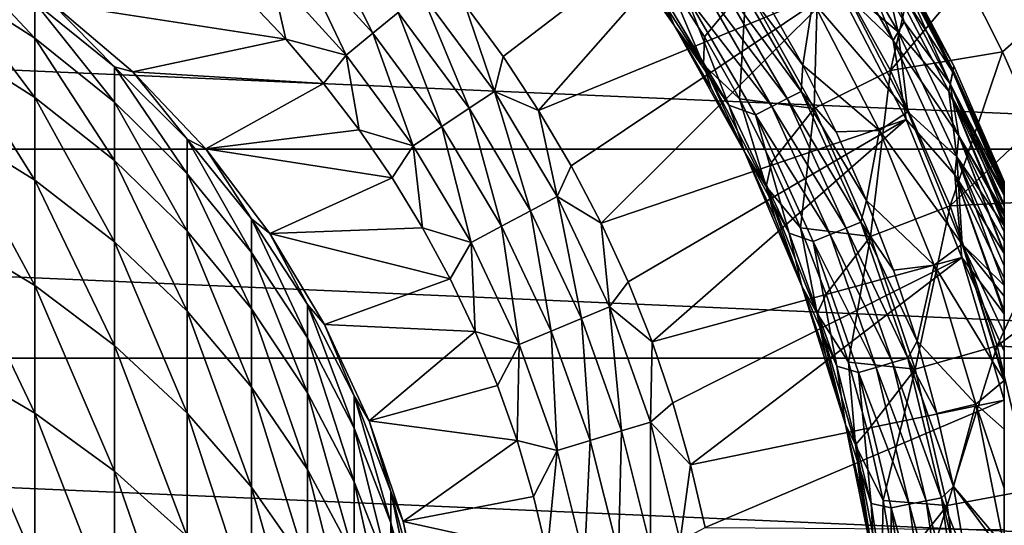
# Model space of a CAD drawing. Header units: metres. Extents: x -82 to 82, y -464 to 32.
# Tile 241 of 409: x 7.44 to 20.5, y 3.43 to 10.13. Entities that reach past the tile are written whole.
import ezdxf

# ---------------------------------------------------------------- set-up
doc = ezdxf.new("R2010")
doc.units = ezdxf.units.M
doc.layers.add('solid_K244121000C07', color=7, linetype='CONTINUOUS')

msp = doc.modelspace()

# ---------------------------------------------------------------- linework, layer by layer
at = {"layer": 'solid_K244121000C07'}
for points in [[(13.347262, 10.331526, 119.121323), (13.853415, 9.642237, 119.121323), (17.225948, 12.221984, 114.878677)], [(13.853415, 9.642237, 119.121323), (14.324005, 8.928197, 119.121323), (17.225948, 12.221984, 114.878677)], [(14.324005, 8.928197, 119.121323), (18.291599, 10.560659, 114.878677), (17.225948, 12.221984, 114.878677)], [(15.024716, 11.630039, 92), (16.124224, 10.050341, 92), (15.024739, 11.630013, 84)], [(15.885284, 10.605078, 92), (16.124224, 10.050341, 92), (15.024716, 11.630039, 92)], [(16.124224, 10.050341, 92), (15.594505, 10.854096, 84), (15.024739, 11.630013, 84)], [(18.039478, 11.169573, 61.983105), (18.993124, 9.457452, 61.983105), (19.476648, 11.582043, 54.188477)], [(18.336376, 11.55329, 114.120171), (18.046455, 11.550253, 114.521858), (19.026028, 9.853586, 114.521858)], [(19.026028, 9.853586, 114.521858), (18.046455, 11.550253, 114.521858), (18.291599, 10.560659, 114.878677)], [(19.093073, 9.968673, 94.671173), (18.179293, 11.551327, 94.671173), (18.874344, 10.896863, 95.48468)], [(18.348961, 10.591655, 93.894745), (18.179293, 11.551327, 94.671173), (19.093073, 9.968673, 94.671173)], [(19.17362, 10.103142, 114.120171), (18.336376, 11.55329, 114.120171), (19.026028, 9.853586, 114.521858)], [(18.925276, 10.926509, 113.68486), (18.336376, 11.55329, 114.120171), (19.17362, 10.103142, 114.120171)], [(18.993124, 9.457452, 61.983105), (19.999447, 10.653904, 54.188477), (19.476648, 11.582043, 54.188477)], [(11.089919, 11.089919, 119.853462), (12.12352, 9.949516, 119.853462), (11.397791, 11.397791, 119.673233)], [(12.12352, 9.949516, 119.853462), (12.460087, 10.225729, 119.673233), (11.397791, 11.397791, 119.673233)], [(-31.392572, 8.411682, -289), (-30.539982, 11.115729, -289), (31.392572, 8.411682, -289)], [(-30.539982, 11.115729, -289), (30.539982, 11.115729, -289), (31.392572, 8.411682, -289)], [(17.075626, 10.57278, 69.836754), (17.978317, 8.952138, 69.836754), (18.039478, 11.169573, 61.983105)], [(17.978317, 8.952138, 69.836754), (18.993124, 9.457452, 61.983105), (18.039478, 11.169573, 61.983105)], [(7.641208, 9.885539, 152.351013), (7.641208, 10.359233, 148.185349), (6.5, 11.098233, 148.241211)], [(6.5, 10.618217, 152.462494), (7.641208, 9.885539, 152.351013), (6.5, 11.098233, 148.241211)], [(10.765889, 10.765889, 119.963287), (11.76929, 9.658807, 119.963287), (11.089919, 11.089919, 119.853462)], [(11.76929, 9.658807, 119.963287), (12.12352, 9.949516, 119.853462), (11.089919, 11.089919, 119.853462)], [(15.530717, 11.059373, 80.853928), (15.594505, 10.854096, 84), (16.124241, 10.050316, 84)], [(15.530717, 11.059373, 80.853928), (16.124241, 10.050316, 84), (16.511652, 9.533007, 80.853928)], [(15.530717, 11.059373, 80.853928), (16.511652, 9.533007, 80.853928), (16.017382, 10.702472, 77.713394)], [(18.874344, 10.896863, 95.48468), (19.007998, 10.974365, 96.323189), (19.816971, 9.435479, 96.323189)], [(19.020573, 10.981533, 113.226662), (18.925276, 10.926509, 113.68486), (19.78463, 9.280252, 113.68486)], [(19.007998, 10.974365, 96.323189), (19.052559, 11, 97.169998), (19.833677, 9.51973, 97.169998)], [(19.816971, 9.435479, 96.323189), (19.007998, 10.974365, 96.323189), (19.833677, 9.51973, 97.169998)], [(19.821039, 9.460581, 113.226662), (19.052559, 11, 112.757362), (19.020573, 10.981533, 113.226662)], [(19.821039, 9.460581, 113.226662), (19.020573, 10.981533, 113.226662), (19.78463, 9.280252, 113.68486)], [(19.052559, 11, 97.169998), (19.052559, 11, 112.757362), (19.833677, 9.51973, 112.757362)], [(19.821039, 9.460581, 113.226662), (19.833677, 9.51973, 112.757362), (19.052559, 11, 112.757362)], [(19.833677, 9.51973, 97.169998), (19.052559, 11, 97.169998), (19.833677, 9.51973, 112.757362)], [(16.124224, 10.050341, 92), (16.124241, 10.050316, 84), (15.594505, 10.854096, 84)], [(19.765762, 9.181349, 95.48468), (18.874344, 10.896863, 95.48468), (19.816971, 9.435479, 96.323189)], [(19.093073, 9.968673, 94.671173), (18.874344, 10.896863, 95.48468), (19.765762, 9.181349, 95.48468)], [(19.78463, 9.280252, 113.68486), (18.925276, 10.926509, 113.68486), (19.17362, 10.103142, 114.120171)], [(10.765889, 10.765889, 119.963287), (10.438354, 10.4317, 120), (10.970198, 9.870886, 120)], [(10.765889, 10.765889, 119.963287), (10.970198, 9.870886, 120), (11.76929, 9.658807, 119.963287)], [(16.483036, 10.593004, 92.084709), (16.675957, 10.716987, 92.187546), (17.619162, 9.083309, 92.187546)], [(16.675957, 10.716987, 92.187546), (16.851725, 10.829946, 92.327232), (17.804871, 9.179049, 92.327232)], [(17.619162, 9.083309, 92.187546), (16.675957, 10.716987, 92.187546), (17.804871, 9.179049, 92.327232)], [(16.851725, 10.829946, 92.327232), (17.337864, 10.391915, 92.499084), (17.826887, 9.528669, 92.499084)], [(17.804871, 9.179049, 92.327232), (16.851725, 10.829946, 92.327232), (17.826887, 9.528669, 92.499084)], [(7.641208, 9.098841, 156.469055), (7.641208, 9.885539, 152.351013), (6.5, 10.618217, 152.462494)], [(6.5, 9.821015, 156.635498), (7.641208, 9.098841, 156.469055), (6.5, 10.618217, 152.462494)], [(16.848761, 8.99607, 92), (16.124224, 10.050341, 92), (15.885284, 10.605078, 92)], [(16.278379, 10.461479, 92.021599), (16.848761, 8.99607, 92), (15.885284, 10.605078, 92)], [(16.017382, 10.702472, 77.713394), (16.523233, 9.903645, 77.713394), (17.075626, 10.57278, 69.836754)], [(16.511652, 9.533007, 80.853928), (16.523233, 9.903645, 77.713394), (16.017382, 10.702472, 77.713394)], [(17.415329, 8.978226, 92.084709), (16.278379, 10.461479, 92.021599), (16.483036, 10.593004, 92.084709)], [(17.415329, 8.978226, 92.084709), (16.483036, 10.593004, 92.084709), (17.619162, 9.083309, 92.187546)], [(19.22205, 8.909564, 93.894745), (17.962582, 10.372711, 93.166901), (18.348961, 10.591655, 93.894745)], [(19.22205, 8.909564, 93.894745), (18.348961, 10.591655, 93.894745), (19.093073, 9.968673, 94.671173)], [(18.993124, 9.457452, 61.983105), (20.478048, 9.702221, 54.188477), (19.999447, 10.653904, 54.188477)], [(21.594856, 10.692104, 46.427788), (19.999447, 10.653904, 54.188477), (20.478048, 9.702221, 54.188477)], [(21.594856, 10.692104, 46.427788), (20.478048, 9.702221, 54.188477), (20.911394, 8.729098, 54.188477)], [(12.460087, 10.225729, 119.673233), (13.402385, 8.955187, 119.673233), (12.770685, 10.480631, 119.427048)], [(12.770685, 10.480631, 119.427048), (13.736472, 9.178417, 119.427048), (13.347262, 10.331526, 119.121323)], [(13.402385, 8.955187, 119.673233), (13.736472, 9.178417, 119.427048), (12.770685, 10.480631, 119.427048)], [(14.324005, 8.928197, 119.121323), (14.757826, 8.191239, 119.121323), (18.291599, 10.560659, 114.878677)], [(14.757826, 8.191239, 119.121323), (15.153763, 7.433256, 119.121323), (18.291599, 10.560659, 114.878677)], [(15.153763, 7.433256, 119.121323), (19.197523, 8.807116, 114.878677), (18.291599, 10.560659, 114.878677)], [(16.278379, 10.461479, 92.021599), (17.199097, 8.866751, 92.021599), (16.848761, 8.99607, 92)], [(17.415329, 8.978226, 92.084709), (17.199097, 8.866751, 92.021599), (16.278379, 10.461479, 92.021599)], [(16.523233, 9.903645, 77.713394), (16.989279, 9.080958, 77.713394), (17.075626, 10.57278, 69.836754)], [(16.989279, 9.080958, 77.713394), (17.978317, 8.952138, 69.836754), (17.075626, 10.57278, 69.836754)], [(19.026028, 9.853586, 114.521858), (18.291599, 10.560659, 114.878677), (19.197523, 8.807116, 114.878677)], [(7.641208, 10.359233, 148.185349), (8.698698, 9.505332, 148.120789), (7.867265, 10.34921, 144)], [(8.698698, 9.038945, 152.222198), (8.698698, 9.505332, 148.120789), (7.641208, 10.359233, 148.185349)], [(7.641208, 9.885539, 152.351013), (8.698698, 9.038945, 152.222198), (7.641208, 10.359233, 148.185349)], [(7.867259, 10.349213, 120), (10.970198, 9.870886, 120), (10.438354, 10.4317, 120)], [(7.867259, 10.349213, 120), (8.940106, 9.437927, 120), (10.970198, 9.870886, 120)], [(8.940093, 9.437942, 144), (8.940106, 9.437927, 120), (7.867259, 10.349213, 120)], [(7.867265, 10.34921, 144), (8.940093, 9.437942, 144), (7.867259, 10.349213, 120)], [(8.698698, 9.505332, 148.120789), (8.940093, 9.437942, 144), (7.867265, 10.34921, 144)], [(13.736472, 9.178417, 119.427048), (13.853415, 9.642237, 119.121323), (13.347262, 10.331526, 119.121323)], [(17.962582, 10.372711, 93.166901), (17.826887, 9.528669, 92.499084), (17.337864, 10.391915, 92.499084)], [(17.962582, 10.372711, 93.166901), (18.846941, 8.66258, 93.166901), (17.826887, 9.528669, 92.499084)], [(19.22205, 8.909564, 93.894745), (18.846941, 8.66258, 93.166901), (17.962582, 10.372711, 93.166901)], [(12.12352, 9.949516, 119.853462), (13.040365, 8.713293, 119.853462), (12.460087, 10.225729, 119.673233)], [(13.040365, 8.713293, 119.853462), (13.402385, 8.955187, 119.673233), (12.460087, 10.225729, 119.673233)], [(19.896408, 8.592683, 114.120171), (19.17362, 10.103142, 114.120171), (19.026028, 9.853586, 114.521858)], [(19.78463, 9.280252, 113.68486), (19.17362, 10.103142, 114.120171), (19.896408, 8.592683, 114.120171)], [(11.76929, 9.658807, 119.963287), (12.659347, 8.458705, 119.963287), (12.12352, 9.949516, 119.853462)], [(12.659347, 8.458705, 119.963287), (13.040365, 8.713293, 119.853462), (12.12352, 9.949516, 119.853462)], [(16.124224, 10.050341, 92), (17.058273, 8.367512, 92), (16.124241, 10.050316, 84)], [(16.848761, 8.99607, 92), (17.058273, 8.367512, 92), (16.124224, 10.050341, 92)], [(17.058273, 8.367512, 92), (16.612585, 9.220737, 84), (16.124241, 10.050316, 84)], [(16.511652, 9.533007, 80.853928), (16.124241, 10.050316, 84), (16.612585, 9.220737, 84)], [(19.8694, 8.314254, 94.671173), (19.093073, 9.968673, 94.671173), (19.765762, 9.181349, 95.48468)], [(19.22205, 8.909564, 93.894745), (19.093073, 9.968673, 94.671173), (19.8694, 8.314254, 94.671173)], [(7.641208, 8.003623, 160.515991), (7.641208, 9.098841, 156.469055), (6.5, 9.821015, 156.635498)], [(6.5, 8.711178, 160.736465), (7.641208, 8.003623, 160.515991), (6.5, 9.821015, 156.635498)], [(8.698698, 8.26438, 156.276718), (8.698698, 9.038945, 152.222198), (7.641208, 9.885539, 152.351013)], [(7.641208, 9.098841, 156.469055), (8.698698, 8.26438, 156.276718), (7.641208, 9.885539, 152.351013)], [(8.940106, 9.437927, 120), (11.471935, 9.283012, 120), (10.970198, 9.870886, 120)], [(11.76929, 9.658807, 119.963287), (10.970198, 9.870886, 120), (11.471935, 9.283012, 120)], [(16.511652, 9.533007, 80.853928), (16.989279, 9.080958, 77.713394), (16.523233, 9.903645, 77.713394)], [(19.846529, 8.074536, 114.521858), (19.026028, 9.853586, 114.521858), (19.197523, 8.807116, 114.878677)], [(19.896408, 8.592683, 114.120171), (19.026028, 9.853586, 114.521858), (19.846529, 8.074536, 114.521858)], [(18.993124, 9.457452, 61.983105), (19.784727, 7.664644, 61.983105), (20.478048, 9.702221, 54.188477)], [(19.784727, 7.664644, 61.983105), (20.911394, 8.729098, 54.188477), (20.478048, 9.702221, 54.188477)], [(11.76929, 9.658807, 119.963287), (11.471935, 9.283012, 120), (11.942227, 8.669649, 120)], [(11.76929, 9.658807, 119.963287), (11.942227, 8.669649, 120), (12.659347, 8.458705, 119.963287)], [(13.736472, 9.178417, 119.427048), (14.324005, 8.928197, 119.121323), (13.853415, 9.642237, 119.121323)], [(8.698698, 9.505332, 148.120789), (9.660883, 8.545885, 148.048248), (8.940093, 9.437942, 144)], [(9.660883, 8.087708, 152.077469), (9.660883, 8.545885, 148.048248), (8.698698, 9.505332, 148.120789)], [(8.698698, 9.038945, 152.222198), (9.660883, 8.087708, 152.077469), (8.698698, 9.505332, 148.120789)], [(8.940093, 9.437942, 144), (9.908107, 8.416021, 144), (8.940106, 9.437927, 120)], [(9.660883, 8.545885, 148.048248), (9.908107, 8.416021, 144), (8.940093, 9.437942, 144)], [(8.940106, 9.437927, 120), (9.908115, 8.416011, 120), (11.471935, 9.283012, 120)], [(9.908107, 8.416021, 144), (9.908115, 8.416011, 120), (8.940106, 9.437927, 120)], [(16.511652, 9.533007, 80.853928), (16.612585, 9.220737, 84), (17.058287, 8.367489, 84)], [(16.511652, 9.533007, 80.853928), (17.058287, 8.367489, 84), (17.343056, 7.920309, 80.853928)], [(16.511652, 9.533007, 80.853928), (17.343056, 7.920309, 80.853928), (16.989279, 9.080958, 77.713394)], [(17.804871, 9.179049, 92.327232), (17.826887, 9.528669, 92.499084), (18.272963, 8.642467, 92.499084)], [(18.846941, 8.66258, 93.166901), (18.272963, 8.642467, 92.499084), (17.826887, 9.528669, 92.499084)], [(17.978317, 8.952138, 69.836754), (18.727625, 7.25512, 69.836754), (18.993124, 9.457452, 61.983105)], [(18.727625, 7.25512, 69.836754), (19.784727, 7.664644, 61.983105), (18.993124, 9.457452, 61.983105)], [(19.765762, 9.181349, 95.48468), (19.816971, 9.435479, 96.323189), (20.5, 7.841826, 96.323853)], [(20.5, 7.882053, 113.226563), (19.821039, 9.460581, 113.226662), (19.78463, 9.280252, 113.68486)], [(19.816971, 9.435479, 96.323189), (19.833677, 9.51973, 97.169998), (20.5, 7.98436, 97.169998)], [(19.816971, 9.435479, 96.323189), (20.5, 7.98436, 97.169998), (20.5, 7.964541, 96.852898)], [(19.816971, 9.435479, 96.323189), (20.5, 7.964541, 96.852898), (20.5, 7.904456, 96.534866)], [(19.816971, 9.435479, 96.323189), (20.5, 7.904456, 96.534866), (20.5, 7.841826, 96.323853)], [(19.821039, 9.460581, 113.226662), (20.5, 7.98436, 112.757362), (19.833677, 9.51973, 112.757362)], [(20.5, 7.973638, 112.910072), (20.5, 7.98436, 112.757362), (19.821039, 9.460581, 113.226662)], [(20.5, 7.88414, 113.221832), (19.821039, 9.460581, 113.226662), (20.5, 7.882053, 113.226563)], [(20.5, 7.940965, 113.064087), (19.821039, 9.460581, 113.226662), (20.5, 7.88414, 113.221832)], [(20.5, 7.940965, 113.064087), (20.5, 7.973638, 112.910072), (19.821039, 9.460581, 113.226662)], [(19.833677, 9.51973, 97.169998), (20.5, 7.98436, 112.757362), (20.5, 7.98436, 97.169998)], [(19.833677, 9.51973, 97.169998), (19.833677, 9.51973, 112.757362), (20.5, 7.98436, 112.757362)], [(9.908115, 8.416011, 120), (11.942227, 8.669649, 120), (11.471935, 9.283012, 120)], [(20.5, 7.571123, 113.683723), (19.78463, 9.280252, 113.68486), (19.896408, 8.592683, 114.120171)], [(20.5, 7.68258, 113.554108), (19.78463, 9.280252, 113.68486), (20.5, 7.571123, 113.683723)], [(20.5, 7.799729, 113.384712), (19.78463, 9.280252, 113.68486), (20.5, 7.68258, 113.554108)], [(20.5, 7.799729, 113.384712), (20.5, 7.882053, 113.226563), (19.78463, 9.280252, 113.68486)], [(13.402385, 8.955187, 119.673233), (14.215611, 7.598402, 119.673233), (13.736472, 9.178417, 119.427048)], [(13.736472, 9.178417, 119.427048), (14.56997, 7.787811, 119.427048), (14.324005, 8.928197, 119.121323)], [(14.215611, 7.598402, 119.673233), (14.56997, 7.787811, 119.427048), (13.736472, 9.178417, 119.427048)], [(17.058273, 8.367512, 92), (17.058287, 8.367489, 84), (16.612585, 9.220737, 84)], [(17.619162, 9.083309, 92.187546), (17.804871, 9.179049, 92.327232), (18.596773, 7.445025, 92.327232)], [(17.804871, 9.179049, 92.327232), (18.272963, 8.642467, 92.499084), (18.675018, 7.735446, 92.499084)], [(18.596773, 7.445025, 92.327232), (17.804871, 9.179049, 92.327232), (18.675018, 7.735446, 92.499084)], [(19.765762, 9.181349, 95.48468), (20.5, 7.841826, 96.323853), (20.5, 7.801867, 96.214111)], [(19.765762, 9.181349, 95.48468), (20.5, 7.801867, 96.214111), (20.5, 7.653121, 95.889915)], [(19.765762, 9.181349, 95.48468), (20.5, 7.653121, 95.889915), (20.5, 7.452845, 95.56163)], [(19.765762, 9.181349, 95.48468), (20.5, 7.452845, 95.56163), (20.5, 7.398618, 95.485275)], [(19.8694, 8.314254, 94.671173), (19.765762, 9.181349, 95.48468), (20.5, 7.398618, 95.485275)], [(8.698698, 7.186057, 160.26123), (8.698698, 8.26438, 156.276718), (7.641208, 9.098841, 156.469055)], [(7.641208, 8.003623, 160.515991), (8.698698, 7.186057, 160.26123), (7.641208, 9.098841, 156.469055)], [(9.660883, 7.326778, 156.060623), (9.660883, 8.087708, 152.077469), (8.698698, 9.038945, 152.222198)], [(8.698698, 8.26438, 156.276718), (9.660883, 7.326778, 156.060623), (8.698698, 9.038945, 152.222198)], [(16.989279, 9.080958, 77.713394), (17.414396, 8.236396, 77.713394), (17.978317, 8.952138, 69.836754)], [(17.343056, 7.920309, 80.853928), (17.414396, 8.236396, 77.713394), (16.989279, 9.080958, 77.713394)], [(17.415329, 8.978226, 92.084709), (17.619162, 9.083309, 92.187546), (18.402803, 7.367371, 92.187546)], [(18.402803, 7.367371, 92.187546), (17.619162, 9.083309, 92.187546), (18.596773, 7.445025, 92.327232)], [(13.040365, 8.713293, 119.853462), (13.831624, 7.393157, 119.853462), (13.402385, 8.955187, 119.673233)], [(13.831624, 7.393157, 119.853462), (14.215611, 7.598402, 119.673233), (13.402385, 8.955187, 119.673233)], [(14.56997, 7.787811, 119.427048), (14.757826, 8.191239, 119.121323), (14.324005, 8.928197, 119.121323)], [(17.649496, 7.301049, 92), (17.058273, 8.367512, 92), (16.848761, 8.99607, 92)], [(17.199097, 8.866751, 92.021599), (17.649496, 7.301049, 92), (16.848761, 8.99607, 92)], [(18.189905, 7.28214, 92.084709), (17.199097, 8.866751, 92.021599), (17.415329, 8.978226, 92.084709)], [(17.414396, 8.236396, 77.713394), (17.79756, 7.371991, 77.713394), (17.978317, 8.952138, 69.836754)], [(18.189905, 7.28214, 92.084709), (17.415329, 8.978226, 92.084709), (18.402803, 7.367371, 92.187546)], [(17.79756, 7.371991, 77.713394), (18.727625, 7.25512, 69.836754), (17.978317, 8.952138, 69.836754)], [(19.94133, 7.15618, 93.894745), (18.846941, 8.66258, 93.166901), (19.22205, 8.909564, 93.894745)], [(19.94133, 7.15618, 93.894745), (19.22205, 8.909564, 93.894745), (19.8694, 8.314254, 94.671173)], [(15.153763, 7.433256, 119.121323), (15.510802, 6.656188, 119.121323), (19.197523, 8.807116, 114.878677)], [(15.510802, 6.656188, 119.121323), (15.828026, 5.862033, 119.121323), (19.197523, 8.807116, 114.878677)], [(15.828026, 5.862033, 119.121323), (19.935804, 6.976664, 114.878677), (19.197523, 8.807116, 114.878677)], [(17.199097, 8.866751, 92.021599), (17.964056, 7.191723, 92.021599), (17.649496, 7.301049, 92)], [(18.189905, 7.28214, 92.084709), (17.964056, 7.191723, 92.021599), (17.199097, 8.866751, 92.021599)], [(19.846529, 8.074536, 114.521858), (19.197523, 8.807116, 114.878677), (19.935804, 6.976664, 114.878677)], [(7.641208, 6.606133, 164.468735), (7.641208, 8.003623, 160.515991), (6.5, 8.711178, 160.736465)], [(6.5, 7.295033, 164.741974), (7.641208, 6.606133, 164.468735), (6.5, 8.711178, 160.736465)], [(9.908115, 8.416011, 120), (12.379807, 8.032434, 120), (11.942227, 8.669649, 120)], [(12.659347, 8.458705, 119.963287), (11.942227, 8.669649, 120), (12.379807, 8.032434, 120)], [(12.659347, 8.458705, 119.963287), (13.427486, 7.177141, 119.963287), (13.040365, 8.713293, 119.853462)], [(13.427486, 7.177141, 119.963287), (13.831624, 7.393157, 119.853462), (13.040365, 8.713293, 119.853462)], [(18.846941, 8.66258, 93.166901), (18.675018, 7.735446, 92.499084), (18.272963, 8.642467, 92.499084)], [(18.846941, 8.66258, 93.166901), (19.56893, 6.877821, 93.166901), (18.675018, 7.735446, 92.499084)], [(19.94133, 7.15618, 93.894745), (19.56893, 6.877821, 93.166901), (18.846941, 8.66258, 93.166901)], [(19.784727, 7.664644, 61.983105), (21.298525, 7.736687, 54.188477), (20.911394, 8.729098, 54.188477)], [(9.660883, 8.545885, 148.048248), (10.51722, 7.491405, 147.968521), (9.908107, 8.416021, 144)], [(10.51722, 7.04225, 151.918396), (10.51722, 7.491405, 147.968521), (9.660883, 8.545885, 148.048248)], [(9.660883, 8.087708, 152.077469), (10.51722, 7.04225, 151.918396), (9.660883, 8.545885, 148.048248)], [(20.5, 7.032656, 114.119934), (19.896408, 8.592683, 114.120171), (19.846529, 8.074536, 114.521858)], [(20.5, 7.047299, 114.110558), (19.896408, 8.592683, 114.120171), (20.5, 7.032656, 114.119934)], [(20.5, 7.317048, 113.917213), (19.896408, 8.592683, 114.120171), (20.5, 7.047299, 114.110558)], [(20.5, 7.525023, 113.731346), (20.5, 7.571123, 113.683723), (19.896408, 8.592683, 114.120171)], [(20.5, 7.317048, 113.917213), (20.5, 7.525023, 113.731346), (19.896408, 8.592683, 114.120171)], [(-32.006245, 5.643612, -289), (-31.392572, 8.411682, -289), (32.006245, 5.643612, -289)], [(-31.392572, 8.411682, -289), (31.392572, 8.411682, -289), (32.006245, 5.643612, -289)], [(9.908107, 8.416021, 144), (10.759957, 7.295432, 144), (9.908115, 8.416011, 120)], [(10.51722, 7.491405, 147.968521), (10.759957, 7.295432, 144), (9.908107, 8.416021, 144)], [(9.908115, 8.416011, 120), (10.759944, 7.295451, 120), (12.379807, 8.032434, 120)], [(10.759957, 7.295432, 144), (10.759944, 7.295451, 120), (9.908115, 8.416011, 120)], [(12.659347, 8.458705, 119.963287), (12.379807, 8.032434, 120), (12.783448, 7.373133, 120)], [(12.659347, 8.458705, 119.963287), (12.783448, 7.373133, 120), (13.427486, 7.177141, 119.963287)], [(17.058273, 8.367512, 92), (17.817282, 6.598819, 92), (17.058287, 8.367489, 84)], [(17.649496, 7.301049, 92), (17.817282, 6.598819, 92), (17.058273, 8.367512, 92)], [(17.817282, 6.598819, 92), (17.460199, 7.492761, 84), (17.058287, 8.367489, 84)], [(17.343056, 7.920309, 80.853928), (17.058287, 8.367489, 84), (17.460199, 7.492761, 84)], [(9.660883, 6.267436, 159.974991), (9.660883, 7.326778, 156.060623), (8.698698, 8.26438, 156.276718)], [(8.698698, 7.186057, 160.26123), (9.660883, 6.267436, 159.974991), (8.698698, 8.26438, 156.276718)], [(17.343056, 7.920309, 80.853928), (17.79756, 7.371991, 77.713394), (17.414396, 8.236396, 77.713394)], [(19.8694, 8.314254, 94.671173), (20.5, 7.398618, 95.485275), (20.5, 7.194334, 95.229836)], [(19.8694, 8.314254, 94.671173), (20.5, 7.194334, 95.229836), (20.5, 6.868357, 94.894981)], [(19.8694, 8.314254, 94.671173), (20.5, 6.868357, 94.894981), (20.5, 6.608944, 94.671669)], [(19.94133, 7.15618, 93.894745), (19.8694, 8.314254, 94.671173), (20.5, 6.608944, 94.671669)], [(14.56997, 7.787811, 119.427048), (15.153763, 7.433256, 119.121323), (14.757826, 8.191239, 119.121323)], [(8.698698, 5.810123, 164.153), (8.698698, 7.186057, 160.26123), (7.641208, 8.003623, 160.515991)], [(7.641208, 6.606133, 164.468735), (8.698698, 5.810123, 164.153), (7.641208, 8.003623, 160.515991)], [(10.51722, 6.296306, 155.823105), (10.51722, 7.04225, 151.918396), (9.660883, 8.087708, 152.077469)], [(9.660883, 7.326778, 156.060623), (10.51722, 6.296306, 155.823105), (9.660883, 8.087708, 152.077469)], [(10.759944, 7.295451, 120), (12.783448, 7.373133, 120), (12.379807, 8.032434, 120)], [(20.5, 6.232004, 114.52169), (19.846529, 8.074536, 114.521858), (19.935804, 6.976664, 114.878677)], [(20.5, 6.271386, 114.505737), (19.846529, 8.074536, 114.521858), (20.5, 6.232004, 114.52169)], [(20.5, 6.702981, 114.308235), (19.846529, 8.074536, 114.521858), (20.5, 6.271386, 114.505737)], [(20.5, 6.702981, 114.308235), (20.5, 7.032656, 114.119934), (19.846529, 8.074536, 114.521858)], [(20.5, -7.98436, 97.169998), (20.5, 7.98436, 97.169998), (20.5, 7.98436, 112.757362)], [(20.5, -7.964543, 96.852913), (20.5, 7.964541, 96.852898), (20.5, 7.98436, 97.169998)], [(20.5, -7.98436, 97.169998), (20.5, -7.964543, 96.852913), (20.5, 7.98436, 97.169998)], [(20.5, -7.98436, 112.757362), (20.5, 7.98436, 112.757362), (20.5, 7.973638, 112.910072)], [(20.5, -7.98436, 112.757362), (20.5, -7.98436, 97.169998), (20.5, 7.98436, 112.757362)], [(20.5, -7.973638, 112.910072), (20.5, 7.973638, 112.910072), (20.5, 7.940965, 113.064087)], [(20.5, -7.973638, 112.910072), (20.5, -7.98436, 112.757362), (20.5, 7.973638, 112.910072)], [(17.343056, 7.920309, 80.853928), (17.460199, 7.492761, 84), (17.817291, 6.5988, 84)], [(17.343056, 7.920309, 80.853928), (17.817291, 6.5988, 84), (18.017399, 6.235882, 80.853928)], [(17.343056, 7.920309, 80.853928), (18.017399, 6.235882, 80.853928), (17.79756, 7.371991, 77.713394)], [(20.5, -7.904465, 96.534904), (20.5, 7.904456, 96.534866), (20.5, 7.964541, 96.852898)], [(20.5, -7.964543, 96.852913), (20.5, -7.904465, 96.534904), (20.5, 7.964541, 96.852898)], [(20.5, -7.940967, 113.064079), (20.5, 7.940965, 113.064087), (20.5, 7.88414, 113.221832)], [(20.5, -7.940967, 113.064079), (20.5, -7.973638, 112.910072), (20.5, 7.940965, 113.064087)], [(20.5, -7.841825, 96.323853), (20.5, 7.841826, 96.323853), (20.5, 7.904456, 96.534866)], [(20.5, -7.904465, 96.534904), (20.5, -7.841825, 96.323853), (20.5, 7.904456, 96.534866)], [(20.5, -7.884151, 113.221809), (20.5, 7.88414, 113.221832), (20.5, 7.882053, 113.226563)], [(20.5, -7.884151, 113.221809), (20.5, -7.940967, 113.064079), (20.5, 7.88414, 113.221832)], [(20.5, -7.882054, 113.226563), (20.5, 7.882053, 113.226563), (20.5, 7.799729, 113.384712)], [(20.5, -7.882054, 113.226563), (20.5, -7.884151, 113.221809), (20.5, 7.882053, 113.226563)], [(20.5, -7.801886, 96.214157), (20.5, 7.801867, 96.214111), (20.5, 7.841826, 96.323853)], [(20.5, -7.841825, 96.323853), (20.5, -7.801886, 96.214157), (20.5, 7.841826, 96.323853)], [(14.215611, 7.598402, 119.673233), (14.891932, 6.16844, 119.673233), (14.56997, 7.787811, 119.427048)], [(14.56997, 7.787811, 119.427048), (15.26315, 6.322204, 119.427048), (15.153763, 7.433256, 119.121323)], [(14.891932, 6.16844, 119.673233), (15.26315, 6.322204, 119.427048), (14.56997, 7.787811, 119.427048)], [(18.596773, 7.445025, 92.327232), (18.675018, 7.735446, 92.499084), (19.032084, 6.809789, 92.499084)], [(19.56893, 6.877821, 93.166901), (19.032084, 6.809789, 92.499084), (18.675018, 7.735446, 92.499084)], [(19.784727, 7.664644, 61.983105), (20.407532, 5.806444, 61.983105), (21.298525, 7.736687, 54.188477)], [(20.407532, 5.806444, 61.983105), (21.63859, 6.727179, 54.188477), (21.298525, 7.736687, 54.188477)], [(20.5, -7.653156, 95.889984), (20.5, 7.653121, 95.889915), (20.5, 7.801867, 96.214111)], [(20.5, -7.801886, 96.214157), (20.5, -7.653156, 95.889984), (20.5, 7.801867, 96.214111)], [(20.5, -7.682637, 113.554039), (20.5, 7.799729, 113.384712), (20.5, 7.68258, 113.554108)], [(20.5, -7.799745, 113.384689), (20.5, -7.882054, 113.226563), (20.5, 7.799729, 113.384712)], [(20.5, -7.682637, 113.554039), (20.5, -7.799745, 113.384689), (20.5, 7.799729, 113.384712)], [(13.831624, 7.393157, 119.853462), (14.489677, 6.001821, 119.853462), (14.215611, 7.598402, 119.673233)], [(14.489677, 6.001821, 119.853462), (14.891932, 6.16844, 119.673233), (14.215611, 7.598402, 119.673233)], [(18.727625, 7.25512, 69.836754), (19.317154, 5.496204, 69.836754), (19.784727, 7.664644, 61.983105)], [(19.317154, 5.496204, 69.836754), (20.407532, 5.806444, 61.983105), (19.784727, 7.664644, 61.983105)], [(20.5, -7.682637, 113.554039), (20.5, 7.68258, 113.554108), (20.5, 7.571123, 113.683723)], [(20.5, -7.452899, 95.561714), (20.5, 7.452845, 95.56163), (20.5, 7.653121, 95.889915)], [(20.5, -7.653156, 95.889984), (20.5, -7.452899, 95.561714), (20.5, 7.653121, 95.889915)], [(10.51722, 7.491405, 147.968521), (11.25833, 6.353444, 147.882492), (10.759957, 7.295432, 144)], [(11.25833, 5.914027, 151.746735), (11.25833, 6.353444, 147.882492), (10.51722, 7.491405, 147.968521)], [(10.51722, 7.04225, 151.918396), (11.25833, 5.914027, 151.746735), (10.51722, 7.491405, 147.968521)], [(17.817282, 6.598819, 92), (17.817291, 6.5988, 84), (17.460199, 7.492761, 84)], [(18.402803, 7.367371, 92.187546), (18.596773, 7.445025, 92.327232), (19.220261, 5.643578, 92.327232)], [(18.596773, 7.445025, 92.327232), (19.032084, 6.809789, 92.499084), (19.3433, 5.867726, 92.499084)], [(19.220261, 5.643578, 92.327232), (18.596773, 7.445025, 92.327232), (19.3433, 5.867726, 92.499084)], [(20.5, -7.571121, 113.683723), (20.5, 7.571123, 113.683723), (20.5, 7.525023, 113.731346)], [(20.5, -7.571121, 113.683723), (20.5, -7.682637, 113.554039), (20.5, 7.571123, 113.683723)], [(20.5, -7.317242, 113.917061), (20.5, 7.525023, 113.731346), (20.5, 7.317048, 113.917213)], [(20.5, -7.525142, 113.731224), (20.5, -7.571121, 113.683723), (20.5, 7.525023, 113.731346)], [(20.5, -7.317242, 113.917061), (20.5, -7.525142, 113.731224), (20.5, 7.525023, 113.731346)], [(20.5, -7.398619, 95.485275), (20.5, 7.398618, 95.485275), (20.5, 7.452845, 95.56163)], [(20.5, -7.452899, 95.561714), (20.5, -7.398619, 95.485275), (20.5, 7.452845, 95.56163)], [(10.51722, 5.257825, 159.660385), (10.51722, 6.296306, 155.823105), (9.660883, 7.326778, 156.060623)], [(9.660883, 6.267436, 159.974991), (10.51722, 5.257825, 159.660385), (9.660883, 7.326778, 156.060623)], [(10.759944, 7.295451, 120), (13.151966, 6.693687, 120), (12.783448, 7.373133, 120)], [(13.427486, 7.177141, 119.963287), (12.783448, 7.373133, 120), (13.151966, 6.693687, 120)], [(13.427486, 7.177141, 119.963287), (14.066312, 5.826457, 119.963287), (13.831624, 7.393157, 119.853462)], [(14.066312, 5.826457, 119.963287), (14.489677, 6.001821, 119.853462), (13.831624, 7.393157, 119.853462)], [(15.26315, 6.322204, 119.427048), (15.510802, 6.656188, 119.121323), (15.153763, 7.433256, 119.121323)], [(17.79756, 7.371991, 77.713394), (18.137848, 6.489826, 77.713394), (18.727625, 7.25512, 69.836754)], [(18.017399, 6.235882, 80.853928), (18.137848, 6.489826, 77.713394), (17.79756, 7.371991, 77.713394)], [(18.189905, 7.28214, 92.084709), (18.402803, 7.367371, 92.187546), (19.019787, 5.584713, 92.187546)], [(19.019787, 5.584713, 92.187546), (18.402803, 7.367371, 92.187546), (19.220261, 5.643578, 92.327232)], [(20.5, -7.194415, 95.229927), (20.5, 7.194334, 95.229836), (20.5, 7.398618, 95.485275)], [(20.5, -7.398619, 95.485275), (20.5, -7.194415, 95.229927), (20.5, 7.398618, 95.485275)], [(20.5, -7.047546, 114.110397), (20.5, 7.317048, 113.917213), (20.5, 7.047299, 114.110558)], [(20.5, -7.047546, 114.110397), (20.5, -7.317242, 113.917061), (20.5, 7.317048, 113.917213)], [(7.641208, 4.914341, 168.304733), (7.641208, 6.606133, 164.468735), (6.5, 7.295033, 164.741974)], [(6.5, 5.580656, 168.629196), (7.641208, 4.914341, 168.304733), (6.5, 7.295033, 164.741974)], [(9.660883, 4.915722, 163.798248), (9.660883, 6.267436, 159.974991), (8.698698, 7.186057, 160.26123)], [(8.698698, 5.810123, 164.153), (9.660883, 4.915722, 163.798248), (8.698698, 7.186057, 160.26123)], [(10.759944, 7.295451, 120), (11.48565, 6.089318, 120), (13.151966, 6.693687, 120)], [(11.485657, 6.08931, 144), (11.48565, 6.089318, 120), (10.759944, 7.295451, 120)], [(10.759957, 7.295432, 144), (11.485657, 6.08931, 144), (10.759944, 7.295451, 120)], [(11.25833, 6.353444, 147.882492), (11.485657, 6.08931, 144), (10.759957, 7.295432, 144)], [(18.280264, 5.535512, 92), (17.817282, 6.598819, 92), (17.649496, 7.301049, 92)], [(17.964056, 7.191723, 92.021599), (18.280264, 5.535512, 92), (17.649496, 7.301049, 92)], [(18.799751, 5.520105, 92.084709), (17.964056, 7.191723, 92.021599), (18.189905, 7.28214, 92.084709)], [(17.964056, 7.191723, 92.021599), (18.56633, 5.451566, 92.021599), (18.280264, 5.535512, 92)], [(18.799751, 5.520105, 92.084709), (18.56633, 5.451566, 92.021599), (17.964056, 7.191723, 92.021599)], [(18.137848, 6.489826, 77.713394), (18.434443, 5.592027, 77.713394), (18.727625, 7.25512, 69.836754)], [(18.799751, 5.520105, 92.084709), (18.189905, 7.28214, 92.084709), (19.019787, 5.584713, 92.187546)], [(18.434443, 5.592027, 77.713394), (19.317154, 5.496204, 69.836754), (18.727625, 7.25512, 69.836754)], [(20.5, -6.868463, 94.895081), (20.5, 6.868357, 94.894981), (20.5, 7.194334, 95.229836)], [(20.5, -7.194415, 95.229927), (20.5, -6.868463, 94.895081), (20.5, 7.194334, 95.229836)], [(13.427486, 7.177141, 119.963287), (13.151966, 6.693687, 120), (13.484306, 5.996093, 120)], [(13.427486, 7.177141, 119.963287), (13.484306, 5.996093, 120), (14.066312, 5.826457, 119.963287)], [(19.94133, 7.15618, 93.894745), (20.5, 5.348379, 93.894226), (19.56893, 6.877821, 93.166901)], [(19.94133, 7.15618, 93.894745), (20.5, 6.608944, 94.671669), (20.5, 6.464702, 94.559868)], [(19.94133, 7.15618, 93.894745), (20.5, 6.464702, 94.559868), (20.5, 5.973321, 94.229698)], [(19.94133, 7.15618, 93.894745), (20.5, 5.973321, 94.229698), (20.5, 5.387294, 93.912872)], [(19.94133, 7.15618, 93.894745), (20.5, 5.387294, 93.912872), (20.5, 5.348379, 93.894226)], [(11.25833, 5.184254, 155.566788), (11.25833, 5.914027, 151.746735), (10.51722, 7.04225, 151.918396)], [(10.51722, 6.296306, 155.823105), (11.25833, 5.184254, 155.566788), (10.51722, 7.04225, 151.918396)], [(15.828026, 5.862033, 119.121323), (16.10462, 5.052828, 119.121323), (19.935804, 6.976664, 114.878677)], [(16.10462, 5.052828, 119.121323), (16.339872, 4.230652, 119.121323), (19.935804, 6.976664, 114.878677)], [(16.339872, 4.230652, 119.121323), (20.5, 5.08529, 114.878677), (19.935804, 6.976664, 114.878677)], [(20.5, 5.738097, 114.697899), (19.935804, 6.976664, 114.878677), (20.5, 5.08529, 114.878677)], [(20.5, 5.738097, 114.697899), (20.5, 6.232004, 114.52169), (19.935804, 6.976664, 114.878677)], [(20.5, -7.047546, 114.110397), (20.5, 7.047299, 114.110558), (20.5, 7.032656, 114.119934)], [(20.5, -7.032661, 114.119934), (20.5, 7.032656, 114.119934), (20.5, 6.702981, 114.308235)], [(20.5, -7.032661, 114.119934), (20.5, -7.047546, 114.110397), (20.5, 7.032656, 114.119934)], [(19.56893, 6.877821, 93.166901), (19.3433, 5.867726, 92.499084), (19.032084, 6.809789, 92.499084)], [(19.56893, 6.877821, 93.166901), (20.122332, 5.033808, 93.166901), (19.3433, 5.867726, 92.499084)], [(19.56893, 6.877821, 93.166901), (20.5, 5.348379, 93.894226), (20.122332, 5.033808, 93.166901)], [(20.5, -6.608948, 94.671677), (20.5, 6.608944, 94.671669), (20.5, 6.868357, 94.894981)], [(20.5, -6.868463, 94.895081), (20.5, -6.608948, 94.671677), (20.5, 6.868357, 94.894981)], [(11.48565, 6.089318, 120), (13.484306, 5.996093, 120), (13.151966, 6.693687, 120)], [(20.407532, 5.806444, 61.983105), (21.930836, 5.702804, 54.188477), (21.63859, 6.727179, 54.188477)], [(20.5, -6.271695, 114.505615), (20.5, 6.702981, 114.308235), (20.5, 6.271386, 114.505737)], [(20.5, -6.703284, 114.308083), (20.5, -7.032661, 114.119934), (20.5, 6.702981, 114.308235)], [(20.5, -6.271695, 114.505615), (20.5, -6.703284, 114.308083), (20.5, 6.702981, 114.308235)], [(8.698698, 4.144425, 167.92984), (8.698698, 5.810123, 164.153), (7.641208, 6.606133, 164.468735)], [(7.641208, 4.914341, 168.304733), (8.698698, 4.144425, 167.92984), (7.641208, 6.606133, 164.468735)], [(15.26315, 6.322204, 119.427048), (15.828026, 5.862033, 119.121323), (15.510802, 6.656188, 119.121323)], [(17.817282, 6.598819, 92), (18.393459, 4.762413, 92), (17.817291, 6.5988, 84)], [(18.280264, 5.535512, 92), (18.393459, 4.762413, 92), (17.817282, 6.598819, 92)], [(18.393459, 4.762413, 92), (18.128645, 5.687899, 84), (17.817291, 6.5988, 84)], [(18.017399, 6.235882, 80.853928), (17.817291, 6.5988, 84), (18.128645, 5.687899, 84)], [(20.5, -6.46481, 94.559952), (20.5, 6.464702, 94.559868), (20.5, 6.608944, 94.671669)], [(20.5, -6.608948, 94.671677), (20.5, -6.46481, 94.559952), (20.5, 6.608944, 94.671669)], [(18.017399, 6.235882, 80.853928), (18.434443, 5.592027, 77.713394), (18.137848, 6.489826, 77.713394)], [(20.5, -5.973414, 94.229759), (20.5, 5.973321, 94.229698), (20.5, 6.464702, 94.559868)], [(20.5, -6.46481, 94.559952), (20.5, -5.973414, 94.229759), (20.5, 6.464702, 94.559868)], [(11.25833, 4.168286, 159.320892), (11.25833, 5.184254, 155.566788), (10.51722, 6.296306, 155.823105)], [(10.51722, 5.257825, 159.660385), (11.25833, 4.168286, 159.320892), (10.51722, 6.296306, 155.823105)], [(11.25833, 6.353444, 147.882492), (11.876091, 5.144471, 147.791092), (11.485657, 6.08931, 144)], [(11.876091, 4.715398, 151.564362), (11.876091, 5.144471, 147.791092), (11.25833, 6.353444, 147.882492)], [(11.25833, 5.914027, 151.746735), (11.876091, 4.715398, 151.564362), (11.25833, 6.353444, 147.882492)], [(14.891932, 6.16844, 119.673233), (15.424836, 4.679073, 119.673233), (15.26315, 6.322204, 119.427048)], [(15.26315, 6.322204, 119.427048), (15.809339, 4.795711, 119.427048), (15.828026, 5.862033, 119.121323)], [(15.424836, 4.679073, 119.673233), (15.809339, 4.795711, 119.427048), (15.26315, 6.322204, 119.427048)], [(20.5, -6.271695, 114.505615), (20.5, 6.271386, 114.505737), (20.5, 6.232004, 114.52169)], [(10.51722, 3.932731, 163.408371), (10.51722, 5.257825, 159.660385), (9.660883, 6.267436, 159.974991)], [(9.660883, 4.915722, 163.798248), (10.51722, 3.932731, 163.408371), (9.660883, 6.267436, 159.974991)], [(14.489677, 6.001821, 119.853462), (15.008187, 4.552684, 119.853462), (14.891932, 6.16844, 119.673233)], [(15.008187, 4.552684, 119.853462), (15.424836, 4.679073, 119.673233), (14.891932, 6.16844, 119.673233)], [(18.017399, 6.235882, 80.853928), (18.128645, 5.687899, 84), (18.393465, 4.762398, 84)], [(18.017399, 6.235882, 80.853928), (18.393465, 4.762398, 84), (18.528574, 4.494983, 80.853928)], [(18.017399, 6.235882, 80.853928), (18.528574, 4.494983, 80.853928), (18.434443, 5.592027, 77.713394)], [(20.5, -6.232009, 114.521683), (20.5, 6.232004, 114.52169), (20.5, 5.738097, 114.697899)], [(20.5, -6.232009, 114.521683), (20.5, -6.271695, 114.505615), (20.5, 6.232004, 114.52169)], [(11.48565, 6.089318, 120), (12.076702, 4.811779, 120), (13.484306, 5.996093, 120)], [(12.076697, 4.811796, 144), (12.076702, 4.811779, 120), (11.48565, 6.089318, 120)], [(11.485657, 6.08931, 144), (12.076697, 4.811796, 144), (11.48565, 6.089318, 120)], [(11.876091, 5.144471, 147.791092), (12.076697, 4.811796, 144), (11.485657, 6.08931, 144)], [(11.876091, 4.002806, 155.294479), (11.876091, 4.715398, 151.564362), (11.25833, 5.914027, 151.746735)], [(11.25833, 5.184254, 155.566788), (11.876091, 4.002806, 155.294479), (11.25833, 5.914027, 151.746735)], [(12.076702, 4.811779, 120), (13.779629, 5.282185, 120), (13.484306, 5.996093, 120)], [(14.066312, 5.826457, 119.963287), (13.484306, 5.996093, 120), (13.779629, 5.282185, 120)], [(14.066312, 5.826457, 119.963287), (14.569672, 4.419662, 119.963287), (14.489677, 6.001821, 119.853462)], [(14.569672, 4.419662, 119.963287), (15.008187, 4.552684, 119.853462), (14.489677, 6.001821, 119.853462)], [(20.5, -5.387369, 93.91291), (20.5, 5.387294, 93.912872), (20.5, 5.973321, 94.229698)], [(20.5, -5.973414, 94.229759), (20.5, -5.387369, 93.91291), (20.5, 5.973321, 94.229698)], [(9.660883, 3.279346, 167.508621), (9.660883, 4.915722, 163.798248), (8.698698, 5.810123, 164.153)], [(8.698698, 4.144425, 167.92984), (9.660883, 3.279346, 167.508621), (8.698698, 5.810123, 164.153)], [(14.066312, 5.826457, 119.963287), (13.779629, 5.282185, 120), (14.037247, 4.553606, 120)], [(14.066312, 5.826457, 119.963287), (14.037247, 4.553606, 120), (14.569672, 4.419662, 119.963287)], [(15.809339, 4.795711, 119.427048), (16.10462, 5.052828, 119.121323), (15.828026, 5.862033, 119.121323)], [(19.220261, 5.643578, 92.327232), (19.3433, 5.867726, 92.499084), (19.607916, 4.911527, 92.499084)], [(19.317154, 5.496204, 69.836754), (19.741875, 3.690396, 69.836754), (20.407532, 5.806444, 61.983105)], [(20.122332, 5.033808, 93.166901), (19.607916, 4.911527, 92.499084), (19.3433, 5.867726, 92.499084)], [(19.741875, 3.690396, 69.836754), (20.856228, 3.898705, 61.983105), (20.407532, 5.806444, 61.983105)], [(20.407532, 5.806444, 61.983105), (20.856228, 3.898705, 61.983105), (21.930836, 5.702804, 54.188477)], [(-32.376324, 2.832587, -289), (-32.006245, 5.643612, -289), (32.376324, 2.832587, -289)], [(-32.006245, 5.643612, -289), (32.006245, 5.643612, -289), (32.376324, 2.832587, -289)], [(18.393459, 4.762413, 92), (18.393465, 4.762398, 84), (18.128645, 5.687899, 84)], [(19.019787, 5.584713, 92.187546), (19.220261, 5.643578, 92.327232), (19.669685, 3.791021, 92.327232)], [(19.220261, 5.643578, 92.327232), (19.607916, 4.911527, 92.499084), (19.825294, 3.943496, 92.499084)], [(19.669685, 3.791021, 92.327232), (19.220261, 5.643578, 92.327232), (19.825294, 3.943496, 92.499084)], [(20.5, -5.73833, 114.697823), (20.5, 5.738097, 114.697899), (20.5, 5.08529, 114.878677)], [(20.5, -5.73833, 114.697823), (20.5, -6.232009, 114.521683), (20.5, 5.738097, 114.697899)], [(7.641208, 2.937893, 172.002151), (7.641208, 4.914341, 168.304733), (6.5, 5.580656, 168.629196)], [(6.5, 3.577825, 172.375946), (7.641208, 2.937893, 172.002151), (6.5, 5.580656, 168.629196)], [(18.735182, 3.715239, 92), (18.393459, 4.762413, 92), (18.280264, 5.535512, 92)], [(18.56633, 5.451566, 92.021599), (18.735182, 3.715239, 92), (18.280264, 5.535512, 92)], [(18.434443, 5.592027, 77.713394), (18.686625, 4.680756, 77.713394), (19.317154, 5.496204, 69.836754)], [(18.528574, 4.494983, 80.853928), (18.686625, 4.680756, 77.713394), (18.434443, 5.592027, 77.713394)], [(19.239344, 3.70808, 92.084709), (18.56633, 5.451566, 92.021599), (18.799751, 5.520105, 92.084709)], [(18.686625, 4.680756, 77.713394), (18.893789, 3.758208, 77.713394), (19.317154, 5.496204, 69.836754)], [(18.799751, 5.520105, 92.084709), (19.019787, 5.584713, 92.187546), (19.464525, 3.75148, 92.187546)], [(19.239344, 3.70808, 92.084709), (18.799751, 5.520105, 92.084709), (19.464525, 3.75148, 92.187546)], [(18.893789, 3.758208, 77.713394), (19.741875, 3.690396, 69.836754), (19.317154, 5.496204, 69.836754)], [(19.464525, 3.75148, 92.187546), (19.019787, 5.584713, 92.187546), (19.669685, 3.791021, 92.327232)], [(18.56633, 5.451566, 92.021599), (19.000463, 3.662039, 92.021599), (18.735182, 3.715239, 92)], [(19.239344, 3.70808, 92.084709), (19.000463, 3.662039, 92.021599), (18.56633, 5.451566, 92.021599)], [(20.5, -5.348376, 93.894226), (20.5, 5.348379, 93.894226), (20.5, 5.387294, 93.912872)], [(20.5, -5.387369, 93.91291), (20.5, -5.348376, 93.894226), (20.5, 5.387294, 93.912872)], [(11.25833, 2.871918, 162.98761), (11.25833, 4.168286, 159.320892), (10.51722, 5.257825, 159.660385)], [(10.51722, 3.932731, 163.408371), (11.25833, 2.871918, 162.98761), (10.51722, 5.257825, 159.660385)], [(12.076702, 4.811779, 120), (14.037247, 4.553606, 120), (13.779629, 5.282185, 120)], [(20.122332, 5.033808, 93.166901), (20.5, 5.348379, 93.894226), (20.5, 4.703895, 93.619522)], [(20.5, -4.703974, 93.619553), (20.5, 4.703895, 93.619522), (20.5, 5.348379, 93.894226)], [(20.5, -5.348376, 93.894226), (20.5, -4.703974, 93.619553), (20.5, 5.348379, 93.894226)], [(11.876091, 3.010756, 158.960205), (11.876091, 4.002806, 155.294479), (11.25833, 5.184254, 155.566788)], [(11.25833, 4.168286, 159.320892), (11.876091, 3.010756, 158.960205), (11.25833, 5.184254, 155.566788)], [(11.876091, 5.144471, 147.791092), (12.363734, 3.877731, 147.695328), (12.076697, 4.811796, 144)], [(12.363734, 3.459497, 151.37326), (12.363734, 3.877731, 147.695328), (11.876091, 5.144471, 147.791092)], [(11.876091, 4.715398, 151.564362), (12.363734, 3.459497, 151.37326), (11.876091, 5.144471, 147.791092)], [(15.809339, 4.795711, 119.427048), (16.339872, 4.230652, 119.121323), (16.10462, 5.052828, 119.121323)], [(16.339872, 4.230652, 119.121323), (16.53318, 3.397616, 119.121323), (20.5, 5.08529, 114.878677)], [(16.53318, 3.397616, 119.121323), (20.5, 3.374721, 115.224083), (20.5, 5.08529, 114.878677)], [(20.122332, 5.033808, 93.166901), (19.825294, 3.943496, 92.499084), (19.607916, 4.911527, 92.499084)], [(20.122332, 5.033808, 93.166901), (20.5, 3.151409, 93.164658), (19.825294, 3.943496, 92.499084)], [(20.122332, 5.033808, 93.166901), (20.5, 4.703895, 93.619522), (20.5, 3.921288, 93.359024)], [(20.122332, 5.033808, 93.166901), (20.5, 3.921288, 93.359024), (20.5, 3.151409, 93.164658)], [(20.5, 3.374721, 115.224083), (20.5, -5.08529, 114.878677), (20.5, 5.08529, 114.878677)], [(20.5, -5.73833, 114.697823), (20.5, 5.08529, 114.878677), (20.5, -5.08529, 114.878677)], [(8.698698, 2.198464, 171.570221), (8.698698, 4.144425, 167.92984), (7.641208, 4.914341, 168.304733)], [(7.641208, 2.937893, 172.002151), (8.698698, 2.198464, 171.570221), (7.641208, 4.914341, 168.304733)], [(10.51722, 2.32858, 167.045654), (10.51722, 3.932731, 163.408371), (9.660883, 4.915722, 163.798248)], [(9.660883, 3.279346, 167.508621), (10.51722, 2.32858, 167.045654), (9.660883, 4.915722, 163.798248)], [(12.363734, 2.764906, 155.009171), (12.363734, 3.459497, 151.37326), (11.876091, 4.715398, 151.564362)], [(11.876091, 4.002806, 155.294479), (12.363734, 2.764906, 155.009171), (11.876091, 4.715398, 151.564362)], [(12.076697, 4.811796, 144), (12.52615, 3.477868, 144), (12.076702, 4.811779, 120)], [(12.363734, 3.877731, 147.695328), (12.52615, 3.477868, 144), (12.076697, 4.811796, 144)], [(12.076702, 4.811779, 120), (12.526155, 3.477851, 120), (14.037247, 4.553606, 120)], [(12.52615, 3.477868, 144), (12.526155, 3.477851, 120), (12.076702, 4.811779, 120)], [(15.424836, 4.679073, 119.673233), (15.809191, 3.144644, 119.673233), (15.809339, 4.795711, 119.427048)], [(15.809191, 3.144644, 119.673233), (16.203274, 3.223032, 119.427048), (15.809339, 4.795711, 119.427048)], [(15.809339, 4.795711, 119.427048), (16.203274, 3.223032, 119.427048), (16.339872, 4.230652, 119.121323)], [(18.393459, 4.762413, 92), (18.780893, 2.877137, 92), (18.393465, 4.762398, 84)], [(18.735182, 3.715239, 92), (18.780893, 2.877137, 92), (18.393459, 4.762413, 92)], [(18.780893, 2.877137, 92), (18.611069, 3.824672, 84), (18.393465, 4.762398, 84)], [(18.528574, 4.494983, 80.853928), (18.393465, 4.762398, 84), (18.611069, 3.824672, 84)], [(20.5, -3.921345, 93.359039), (20.5, 3.921288, 93.359024), (20.5, 4.703895, 93.619522)], [(20.5, -4.703974, 93.619553), (20.5, -3.921345, 93.359039), (20.5, 4.703895, 93.619522)], [(15.008187, 4.552684, 119.853462), (15.382159, 3.059702, 119.853462), (15.424836, 4.679073, 119.673233)], [(15.382159, 3.059702, 119.853462), (15.809191, 3.144644, 119.673233), (15.424836, 4.679073, 119.673233)], [(18.528574, 4.494983, 80.853928), (18.893789, 3.758208, 77.713394), (18.686625, 4.680756, 77.713394)], [(12.526155, 3.477851, 120), (14.256495, 3.812082, 120), (14.037247, 4.553606, 120)], [(14.569672, 4.419662, 119.963287), (14.037247, 4.553606, 120), (14.256495, 3.812082, 120)], [(14.569672, 4.419662, 119.963287), (14.932717, 2.970302, 119.963287), (15.008187, 4.552684, 119.853462)], [(14.932717, 2.970302, 119.963287), (15.382159, 3.059702, 119.853462), (15.008187, 4.552684, 119.853462)], [(18.528574, 4.494983, 80.853928), (18.611069, 3.824672, 84), (18.780899, 2.877128, 84)], [(18.528574, 4.494983, 80.853928), (18.780899, 2.877128, 84), (18.87195, 2.713377, 80.853928)], [(18.528574, 4.494983, 80.853928), (18.87195, 2.713377, 80.853928), (18.893789, 3.758208, 77.713394)], [(14.569672, 4.419662, 119.963287), (14.256495, 3.812082, 120), (14.436641, 3.059914, 120)], [(14.569672, 4.419662, 119.963287), (14.436641, 3.059914, 120), (14.932717, 2.970302, 119.963287)], [(16.203274, 3.223032, 119.427048), (16.53318, 3.397616, 119.121323), (16.339872, 4.230652, 119.121323)], [(9.660883, 1.367639, 171.084915), (9.660883, 3.279346, 167.508621), (8.698698, 4.144425, 167.92984)], [(8.698698, 2.198464, 171.570221), (9.660883, 1.367639, 171.084915), (8.698698, 4.144425, 167.92984)], [(11.876091, 1.744908, 162.540604), (11.876091, 3.010756, 158.960205), (11.25833, 4.168286, 159.320892)], [(11.25833, 2.871918, 162.98761), (11.876091, 1.744908, 162.540604), (11.25833, 4.168286, 159.320892)], [(11.25833, 1.302544, 166.546051), (11.25833, 2.871918, 162.98761), (10.51722, 3.932731, 163.408371)], [(10.51722, 2.32858, 167.045654), (11.25833, 1.302544, 166.546051), (10.51722, 3.932731, 163.408371)], [(12.363734, 1.797917, 158.582275), (12.363734, 2.764906, 155.009171), (11.876091, 4.002806, 155.294479)], [(11.876091, 3.010756, 158.960205), (12.363734, 1.797917, 158.582275), (11.876091, 4.002806, 155.294479)], [(19.669685, 3.791021, 92.327232), (19.825294, 3.943496, 92.499084), (19.994911, 2.965965, 92.499084)], [(19.825294, 3.943496, 92.499084), (20.5, 3.151409, 93.164658), (20.5, 3.043227, 93.141571)], [(19.994911, 2.965965, 92.499084), (19.825294, 3.943496, 92.499084), (20.5, 3.043227, 93.141571)], [(20.5, -3.151412, 93.164658), (20.5, 3.151409, 93.164658), (20.5, 3.921288, 93.359024)], [(20.5, -3.921345, 93.359039), (20.5, -3.151412, 93.164658), (20.5, 3.921288, 93.359024)], [(12.363734, 3.877731, 147.695328), (12.715919, 2.567102, 147.596237), (12.52615, 3.477868, 144)], [(12.715919, 2.160083, 151.175552), (12.715919, 2.567102, 147.596237), (12.363734, 3.877731, 147.695328)], [(12.363734, 3.459497, 151.37326), (12.715919, 2.160083, 151.175552), (12.363734, 3.877731, 147.695328)], [(12.526155, 3.477851, 120), (14.436641, 3.059914, 120), (14.256495, 3.812082, 120)], [(18.780893, 2.877137, 92), (18.780899, 2.877128, 84), (18.611069, 3.824672, 84)], [(19.464525, 3.75148, 92.187546), (19.669685, 3.791021, 92.327232), (19.940979, 1.904133, 92.327232)], [(19.669685, 3.791021, 92.327232), (19.994911, 2.965965, 92.499084), (20.11636, 1.981289, 92.499084)], [(19.940979, 1.904133, 92.327232), (19.669685, 3.791021, 92.327232), (20.11636, 1.981289, 92.499084)], [(19.741875, 3.690396, 69.836754), (19.998167, 1.853103, 69.836754), (20.856228, 3.898705, 61.983105)], [(19.998167, 1.853103, 69.836754), (21.126986, 1.957704, 61.983105), (20.856228, 3.898705, 61.983105)], [(19.009008, 1.862169, 92), (18.780893, 2.877137, 92), (18.735182, 3.715239, 92)], [(19.000463, 3.662039, 92.021599), (19.009008, 1.862169, 92), (18.735182, 3.715239, 92)], [(18.87195, 2.713377, 80.853928), (19.055437, 2.826607, 77.713394), (18.893789, 3.758208, 77.713394)], [(18.893789, 3.758208, 77.713394), (19.055437, 2.826607, 77.713394), (19.741875, 3.690396, 69.836754)], [(19.504702, 1.862473, 92.084709), (19.000463, 3.662039, 92.021599), (19.239344, 3.70808, 92.084709)], [(19.000463, 3.662039, 92.021599), (19.262527, 1.839348, 92.021599), (19.009008, 1.862169, 92)], [(19.504702, 1.862473, 92.084709), (19.262527, 1.839348, 92.021599), (19.000463, 3.662039, 92.021599)], [(19.055437, 2.826607, 77.713394), (19.171179, 1.888196, 77.713394), (19.741875, 3.690396, 69.836754)], [(19.171179, 1.888196, 77.713394), (19.998167, 1.853103, 69.836754), (19.741875, 3.690396, 69.836754)], [(19.239344, 3.70808, 92.084709), (19.464525, 3.75148, 92.187546), (19.732988, 1.884272, 92.187546)], [(19.504702, 1.862473, 92.084709), (19.239344, 3.70808, 92.084709), (19.732988, 1.884272, 92.187546)], [(19.732988, 1.884272, 92.187546), (19.464525, 3.75148, 92.187546), (19.940979, 1.904133, 92.327232)], [(7.641208, 0.688062, 175.539856), (7.641208, 2.937893, 172.002151), (6.5, 3.577825, 172.375946)], [(6.5, 1.29796, 175.960892), (7.641208, 0.688062, 175.539856), (6.5, 3.577825, 172.375946)], [(12.715919, 1.484117, 154.713959), (12.715919, 2.160083, 151.175552), (12.363734, 3.459497, 151.37326)], [(12.363734, 2.764906, 155.009171), (12.715919, 1.484117, 154.713959), (12.363734, 3.459497, 151.37326)], [(12.52615, 3.477868, 144), (12.828745, 2.103166, 144), (12.526155, 3.477851, 120)], [(12.715919, 2.567102, 147.596237), (12.828745, 2.103166, 144), (12.52615, 3.477868, 144)], [(12.526155, 3.477851, 120), (12.828741, 2.103187, 120), (14.436641, 3.059914, 120)], [(12.828745, 2.103166, 144), (12.828741, 2.103187, 120), (12.526155, 3.477851, 120)]]:
    msp.add_3dface(points, dxfattribs=at)

doc.saveas('drawing.dxf')
